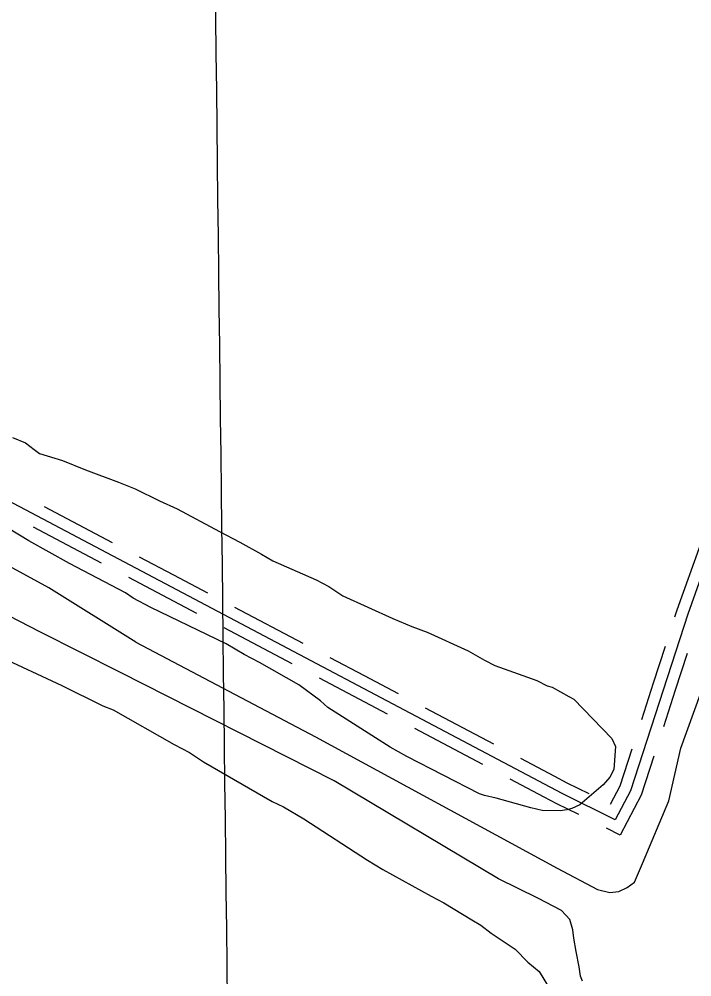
# Model space of a CAD drawing. Extents: x 3683613 to 3738215, y 469626 to 495384.
# Drawn here: x 3713936 to 3714810, y 481865 to 483108 of the extents above; entities that cross this region are included whole.
import ezdxf

# ---------------------------------------------------------------- set-up
doc = ezdxf.new("R2010")
doc.units = 0
for name, color, linetype in [('V-GRID-MAJR', 7, 'Continuous'), ('V-ROAD-CNTR', 7, 'Continuous'), ('V-SITE-VEGE', 7, 'Continuous'), ('V-TOPO-SHOR', 7, 'Continuous')]:
    doc.layers.add(name, color=color, linetype=linetype)

msp = doc.modelspace()

# ---------------------------------------------------------------- linework, layer by layer
at = {"layer": 'V-GRID-MAJR'}
msp.add_spline([(3714284.074, 475347.843), (3714211.813, 481406.37200000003), (3714139.528, 487466.831), (3714067.2430000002, 493527.30100000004), (3714067.22, 493529.221)], degree=3, dxfattribs=at)
at = {"layer": 'V-ROAD-CNTR'}
for points in [[(3715084.09779283, 483112.3927491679), (3715037.2658864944, 482984.105005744), (3714937.431086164, 482709.8485542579), (3714804.3803522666, 482335.70430254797), (3714729.939501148, 482106.1847615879), (3714710.2395405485, 482068.6118367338), (3714641.0886788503, 482102.8107683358), (3712935.6500897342, 483004.01296592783), (3712936.129088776, 483003.91096613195)], [(3714057.2138466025, 482428.312117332), (3713968.7990234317, 482475.03302389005)], [(3714043.197874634, 482401.7881703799), (3713954.7830514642, 482448.5090769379)], [(3714820.679319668, 482426.30712134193), (3714790.177380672, 482340.532292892), (3714787.282386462, 482331.60531074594)], [(3714136.786687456, 482386.26320142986), (3714092.5797758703, 482409.62415470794)], [(3714122.7707154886, 482359.739254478), (3714078.5638039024, 482383.1002077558)], [(3714180.993599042, 482362.9032481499), (3714136.7856874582, 482386.2642014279)], [(3714166.9776270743, 482336.379301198), (3714122.7697154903, 482359.74025447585)], [(3714304.7733514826, 482297.494378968), (3714216.35952831, 482344.21528552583)], [(3714290.7573795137, 482270.9704320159), (3714202.343556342, 482317.69133857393)], [(3714774.9414111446, 482293.55738684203), (3714759.5164419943, 482245.9964819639)], [(3714803.477354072, 482284.30140535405), (3714788.0523849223, 482236.7405004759)], [(3714384.3471923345, 482255.4454630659), (3714340.1392807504, 482278.80641634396)], [(3714370.331220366, 482228.92151611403), (3714326.123308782, 482252.2824693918)], [(3714428.553103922, 482232.0855097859), (3714384.346192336, 482255.44646306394)], [(3714759.5164419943, 482245.99748196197), (3714744.0904728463, 482198.43657708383)], [(3714788.0523849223, 482236.741500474), (3714772.626415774, 482189.18059559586)], [(3714414.5371319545, 482205.561562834), (3714370.3302203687, 482228.92251611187)], [(3714552.3338563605, 482166.67664060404), (3714463.91903319, 482213.39754716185)], [(3714538.3178843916, 482140.1526936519), (3714449.9030612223, 482186.87360020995)], [(3714731.750497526, 482160.387653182), (3714716.0635289, 482112.02274991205), (3714703.75855351, 482088.5527968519)], [(3714631.906697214, 482124.6277247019), (3714587.6997856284, 482147.98867797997)], [(3714760.286440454, 482151.1316716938), (3714743.8154733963, 482100.34677326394), (3714716.720527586, 482048.67087661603), (3714698.696563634, 482057.58685878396)], [(3714617.8907252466, 482098.10377775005), (3714573.6838136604, 482121.46473102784)], [(3714676.1416087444, 482102.20976953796), (3714647.9186651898, 482116.1667416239), (3714631.9056972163, 482124.62872469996)], [(3714662.8436353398, 482075.31782332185), (3714634.2586925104, 482089.454795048), (3714617.8897252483, 482098.1047777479)]]:
    msp.add_lwpolyline(points, dxfattribs=at)
at = {"layer": 'V-SITE-VEGE'}
for p, q in [((3713927.614, 482564.82800000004), (3713944.194, 482557.83)), ((3713944.194, 482557.83), (3713955.731, 482549.253)), ((3713955.731, 482549.253), (3713962.319, 482544.115)), ((3713962.319, 482544.115), (3713992.234, 482535.191)), ((3713992.234, 482535.1910000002), (3714022.086, 482522.92600000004)), ((3714022.086, 482522.92600000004), (3714065.242, 482507.06400000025)), ((3714065.242, 482507.06400000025), (3714086.8030000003, 482498.30100000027)), ((3714086.8030000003, 482498.30100000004), (3714118.2600000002, 482482.66000000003)), ((3713948.473, 482430.72500000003), (3713857.593, 482485.933)), ((3714118.2600000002, 482482.66000000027), (3714141.4620000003, 482472.19300000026)), ((3714141.4620000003, 482472.19300000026), (3714196.058, 482442.7450000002)), ((3714196.058, 482442.745), (3714222.536, 482428.87200000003)), ((3714001.395, 482401.31), (3713948.473, 482430.72500000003)), ((3714222.536, 482428.87200000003), (3714250.653, 482413.297)), ((3714250.653, 482413.297), (3714265.534, 482404.65799999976)), ((3714074.2120000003, 482363.1590000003), (3714001.395, 482401.31)), ((3714265.534, 482404.658), (3714321.895, 482380.1910000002)), ((3714321.895, 482380.1910000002), (3714338.4450000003, 482371.51900000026)), ((3714338.4450000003, 482371.51900000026), (3714356.6, 482359.4790000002)), ((3714084.11, 482356.288), (3714074.2120000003, 482363.1590000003)), ((3714107.279, 482344.148), (3714084.11, 482356.288)), ((3714356.6, 482359.479), (3714421.221, 482329.83900000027)), ((3714204.997, 482297.1690000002), (3714107.279, 482344.1480000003)), ((3714421.221, 482329.83900000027), (3714446.092, 482319.34000000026)), ((3714446.092, 482319.34000000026), (3714466.015, 482312.277)), ((3714466.015, 482312.277), (3714519.035, 482287.87300000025)), ((3714228.1350000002, 482283.359), (3714204.997, 482297.169)), ((3713905.5530000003, 482282.79000000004), (3713991.704, 482242.71500000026)), ((3714247.995, 482272.95300000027), (3714228.1350000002, 482283.35900000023)), ((3714519.035, 482287.87300000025), (3714540.5330000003, 482275.765)), ((3714299.248, 482243.56900000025), (3714247.995, 482272.95300000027)), ((3714540.5330000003, 482275.765), (3714553.773, 482268.829)), ((3714553.773, 482268.82900000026), (3714608.56, 482249.40500000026)), ((3714327.271, 482222.982), (3714299.248, 482243.569)), ((3714608.56, 482249.405), (3714621.798, 482242.4690000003)), ((3713991.704, 482242.71500000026), (3714044.6920000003, 482216.63900000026)), ((3714621.798, 482242.469), (3714628.45, 482240.67100000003)), ((3714628.45, 482240.67100000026), (3714649.948, 482228.5670000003)), ((3714337.136, 482214.43800000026), (3714327.271, 482222.982)), ((3714649.948, 482228.56700000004), (3714656.5670000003, 482225.0959999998)), ((3714656.5670000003, 482225.096), (3714705.739, 482174.0230000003)), ((3714044.6920000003, 482216.63900000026), (3714057.963, 482211.37400000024)), ((3714057.963, 482211.37400000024), (3714137.335, 482166.414)), ((3714418.055, 482162.76300000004), (3714337.136, 482214.438)), ((3714705.739, 482174.023), (3714710.562, 482163.9030000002)), ((3714137.335, 482166.414), (3714157.1950000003, 482156.01)), ((3714439.552, 482150.657), (3714418.055, 482162.76300000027)), ((3714710.562, 482163.9030000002), (3714708.322, 482133.86100000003)), ((3714157.1950000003, 482156.01), (3714175.35, 482143.966)), ((3714533.898, 482102.07000000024), (3714439.552, 482150.657)), ((3714175.35, 482143.96600000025), (3714264.62, 482092.13300000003)), ((3714708.322, 482133.86100000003), (3714703.1180000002, 482123.933)), ((3714703.1180000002, 482123.933), (3714694.576, 482114.065)), ((3714694.576, 482114.065), (3714663.995, 482087.90400000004)), ((3714540.5500000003, 482100.272), (3714533.898, 482102.07000000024)), ((3714555.522, 482096.645), (3714540.5500000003, 482100.27199999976)), ((3714600.411, 482084.09500000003), (3714555.522, 482096.645)), ((3714264.62, 482092.13300000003), (3714279.532, 482085.166)), ((3714279.532, 482085.166), (3714305.978, 482069.624)), ((3714615.383, 482080.47000000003), (3714600.411, 482084.09500000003)), ((3714653.876, 482083.081), (3714647.16, 482081.539)), ((3714663.995, 482087.90400000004), (3714653.876, 482083.081)), ((3714305.978, 482069.62400000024), (3714388.535, 482016.2450000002)), ((3714638.776, 482080.02600000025), (3714615.383, 482080.47000000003)), ((3714647.16, 482081.539), (3714638.776, 482080.02600000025)), ((3714388.535, 482016.2450000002), (3714408.361, 482004.17)), ((3714408.361, 482004.17), (3714471.217, 481969.55)), ((3714471.217, 481969.55), (3714487.764, 481960.879)), ((3714487.764, 481960.879), (3714524.11, 481938.46400000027)), ((3714524.11, 481938.46400000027), (3714535.679, 481931.558)), ((3714535.679, 481931.558), (3714548.8540000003, 481921.281)), ((3714548.8540000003, 481921.281), (3714580.221, 481900.62700000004)), ((3714580.221, 481900.62700000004), (3714596.609, 481883.606)), ((3714596.609, 481883.606), (3714611.4250000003, 481871.62500000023)), ((3714611.4250000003, 481871.62500000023), (3714630.873, 481839.5))]:
    msp.add_line(p, q, dxfattribs=at)
at = {"layer": 'V-TOPO-SHOR'}
for points in [[(3714087.784, 482299.262), (3713974.673, 482369.748), (3713865.6410000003, 482428.829), (3713751.617, 482492.3), (3713658.515, 482546.78500000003), (3713566.582, 482601.25), (3713474.254, 482655.329), (3713351.241, 482718.58), (3713241.454, 482778.848), (3713129.299, 482837.988), (3713108.7460000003, 482845.797), (3713023.473, 482901.306), (3712911.409, 482965.132), (3712858.894, 482990.489)], [(3714066.616, 482260.389), (3713963.7, 482312.324), (3713840.68, 482375.185), (3713671.647, 482462.739), (3713550.698, 482531.81), (3713428.6210000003, 482603.24700000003), (3713305.307, 482671.191), (3713173.344, 482736.174), (3713043.486, 482809.318), (3712924.489, 482878.352), (3712854.159, 482918.348), (3712787.1240000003, 482968.39900000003)], [(3714087.784, 482299.262), (3714321, 482176.26300000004), (3714634.663, 482005.601), (3714686.937, 481977.824), (3714702.997, 481973.90400000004), (3714715.017, 481975.30700000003), (3714725.676, 481980.712), (3714734.995, 481987.446), (3714745.552, 482011.561), (3714779.848, 482093.272), (3714795.507, 482161.515)], [(3714795.507, 482161.515), (3714846.322, 482302.82300000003)], [(3714667.548, 481858.776), (3714664.841, 481865.444), (3714663.438, 481877.46400000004), (3714659.3170000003, 481897.487), (3714656.548, 481914.846), (3714655.1520000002, 481925.531), (3714651.0700000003, 481938.871), (3714640.312, 481950.84), (3714609.487, 481966.706), (3714558.5640000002, 481991.816), (3714345.3710000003, 482118.933), (3714066.616, 482260.389)]]:
    msp.add_lwpolyline(points, dxfattribs=at)

doc.saveas('drawing.dxf')
